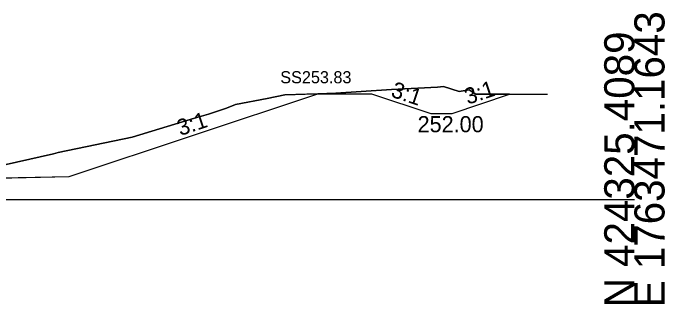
# Model space of a CAD drawing. Extents: x -26 to 3203, y -11010 to 4024.
# Drawn here: x 2142.3 to 2202.8, y -2009.7 to -1982.7 of the extents above; entities that cross this region are included whole.
import ezdxf

# ---------------------------------------------------------------- set-up
doc = ezdxf.new("R2010")
doc.units = 0
for name, color, linetype in [('Exist Cross Section Cell', 7, 'Continuous'), ('Exist XS Ground Line', 7, 'Continuous'), ('Exist XS Void Line', 7, 'Continuous'), ('Prop CMT Ditch DDE', 7, 'Continuous'), ('Prop CMT Slope Grass', 7, 'Continuous'), ('Prop XS Ditch Standard Text', 7, 'Continuous'), ('Prop XS Side Slope Text', 7, 'Continuous'), ('Prop XS SS Elevation Text', 7, 'Continuous'), ('Scratch_Level_0', 7, 'Continuous')]:
    doc.layers.add(name, color=color, linetype=linetype)

msp = doc.modelspace()

# ---------------------------------------------------------------- linework, layer by layer
at = {"layer": 'Exist Cross Section Cell'}
msp.add_line((2100, -2000), (2200, -2000), dxfattribs=at)
at = {"layer": 'Exist XS Ground Line'}
msp.add_lwpolyline([(2139.155, -1997.316), (2146.05, -1995.747), (2146.25, -1995.696), (2146.486, -1995.638), (2153.345, -1994.216), (2159.156, -1992.427), (2160.44, -1992.082), (2162.104, -1991.501), (2162.955, -1991.186), (2165.88, -1990.615), (2167.535, -1990.277), (2172.262, -1990.11), (2174.631, -1989.957), (2177.427, -1989.783), (2181.726, -1989.563), (2182.283, -1989.509), (2183.722, -1989.953), (2184.643, -1989.815), (2185.281, -1990.223)], dxfattribs=at)
msp.add_lwpolyline([(2139.155, -1997.316), (2146.05, -1995.747), (2146.25, -1995.696), (2146.486, -1995.638), (2153.345, -1994.216), (2159.156, -1992.427), (2160.44, -1992.082), (2162.104, -1991.501), (2162.955, -1991.186), (2165.88, -1990.615), (2167.535, -1990.277), (2172.262, -1990.11), (2174.631, -1989.957), (2177.427, -1989.783), (2181.726, -1989.563), (2182.283, -1989.509), (2183.722, -1989.953), (2184.643, -1989.815), (2185.281, -1990.223)], dxfattribs=at)
msp.add_lwpolyline([(2139.155, -1997.316), (2146.05, -1995.747), (2146.25, -1995.696), (2146.486, -1995.638), (2153.345, -1994.216), (2159.156, -1992.427), (2160.44, -1992.082), (2162.104, -1991.501), (2162.955, -1991.186), (2165.88, -1990.615), (2167.535, -1990.277), (2172.262, -1990.11), (2174.631, -1989.957), (2177.427, -1989.783), (2181.726, -1989.563), (2182.283, -1989.509), (2183.722, -1989.953), (2184.643, -1989.815), (2185.281, -1990.223)], dxfattribs=at)
msp.add_lwpolyline([(2139.155, -1997.316), (2146.05, -1995.747), (2146.25, -1995.696), (2146.486, -1995.638), (2153.345, -1994.216), (2159.156, -1992.427), (2160.44, -1992.082), (2162.104, -1991.501), (2162.955, -1991.186), (2165.88, -1990.615), (2167.535, -1990.277), (2172.262, -1990.11), (2174.631, -1989.957), (2177.427, -1989.783), (2181.726, -1989.563), (2182.283, -1989.509), (2183.722, -1989.953), (2184.643, -1989.815), (2185.281, -1990.223)], dxfattribs=at)
msp.add_lwpolyline([(2139.155, -1997.316), (2146.05, -1995.747), (2146.25, -1995.696), (2146.486, -1995.638), (2153.345, -1994.216), (2159.156, -1992.427), (2160.44, -1992.082), (2162.104, -1991.501), (2162.955, -1991.186), (2165.88, -1990.615), (2167.535, -1990.277), (2172.262, -1990.11), (2174.631, -1989.957), (2177.427, -1989.783), (2181.726, -1989.563), (2182.283, -1989.509), (2183.722, -1989.953), (2184.643, -1989.815), (2185.281, -1990.223)], dxfattribs=at)
at = {"layer": 'Exist XS Void Line'}
msp.add_line((2185.281, -1990.223), (2191.916, -1990.223), dxfattribs=at)
at = {"layer": 'Prop CMT Ditch DDE'}
msp.add_lwpolyline([(2170.59, -1990.169), (2175.59, -1990.169), (2181.082, -1992), (2183.082, -1992), (2188.413, -1990.223)], dxfattribs=at)
at = {"layer": 'Prop CMT Slope Grass'}
msp.add_lwpolyline([(2138.001, -1998.055), (2147.501, -1997.865), (2170.59, -1990.169)], dxfattribs=at)
at = {"layer": 'Scratch_Level_0'}
for p, q in [((2183.722, -1989.953), (2182.283, -1989.509)), ((2147.501, -1997.865), (2170.59, -1990.169)), ((2172.262, -1990.11), (2170.59, -1990.169)), ((2174.631, -1989.957), (2172.262, -1990.11)), ((2177.427, -1989.783), (2174.631, -1989.957)), ((2184.643, -1989.815), (2183.722, -1989.953)), ((2185.281, -1990.223), (2184.643, -1989.815)), ((2188.413, -1990.223), (2185.281, -1990.223)), ((2140.757, -1998), (2147.501, -1997.865))]:
    msp.add_line(p, q, dxfattribs=at)
for points in [[(2182.283, -1989.509), (2181.726, -1989.563), (2177.427, -1989.783)], [(2170.59, -1990.169), (2167.535, -1990.277), (2165.88, -1990.615), (2162.955, -1991.186), (2162.104, -1991.501), (2160.44, -1992.082), (2159.156, -1992.427), (2153.345, -1994.216), (2146.486, -1995.638), (2146.25, -1995.696), (2146.05, -1995.747), (2139.155, -1997.316)], [(2170.59, -1990.169), (2175.59, -1990.169), (2181.082, -1992), (2183.082, -1992), (2188.413, -1990.223)]]:
    msp.add_lwpolyline(points, dxfattribs=at)

# ---------------------------------------------------------------- texts
at = {"layer": 'Exist Cross Section Cell'}
for s, p in [('E 1763471.1643', (2202.8, -2010)), ('N 424325.4089', (2200, -2010))]:
    msp.add_text(s, height=2.8, rotation=90, dxfattribs=at).set_placement(p)
at = {"layer": 'Prop XS Ditch Standard Text'}
msp.add_text('252.00', height=1.5, dxfattribs=at).set_placement((2179.864, -1993.75))
at = {"layer": 'Prop XS Side Slope Text'}
for rotation, p in [(341.56507, (2177.303, -1990.424)), (18.43493, (2184.525, -1991.203)), (18.43493, (2157.823, -1994.109))]:
    msp.add_text('3:1', height=1.5, rotation=rotation, dxfattribs=at).set_placement(p)
at = {"layer": 'Prop XS SS Elevation Text'}
msp.add_text('SS253.83', height=1.125, dxfattribs=at).set_placement((2167.111, -1989.202))
msp.add_text('SS253.83', height=1.125, dxfattribs=at).set_placement((2167.111, -1989.202))
at = {"layer": 'Scratch_Level_0'}
for s, p in [('RT_Slope_Cut', (2170.486, -1990.179)), ('RT_DD_Boundary In', (2175.437, -1990.179)), ('RT_DD_Boundary Out', (2188.244, -1990.233)), ('Exterior Boundary', (2188.255, -1990.233)), ('RT_DD_Base In', (2180.97, -1992.01)), ('RT_DD_Base Out', (2182.953, -1992.01)), ('RT_CSLP_Pnt', (2147.402, -1997.875))]:
    msp.add_text(s, height=0.02, dxfattribs=at).set_placement(p)

doc.saveas('drawing.dxf')
